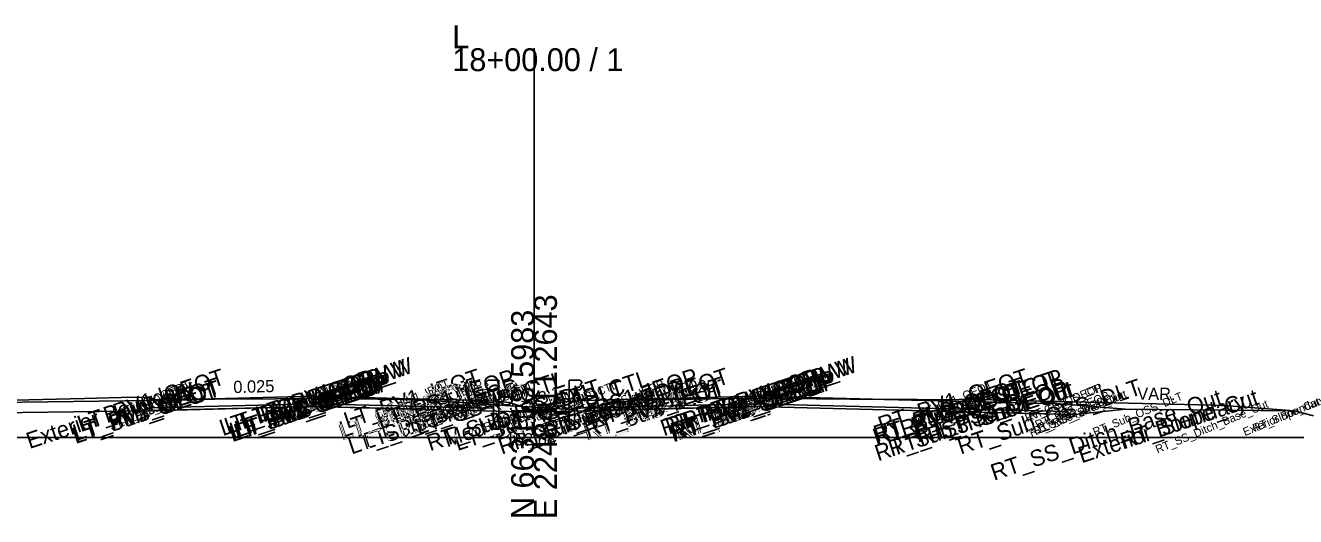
# Model space of a CAD drawing. Extents: x -26 to 2603, y -10 to 9566.
# Drawn here: x 237.8 to 393.2, y 7990.3 to 8050.4 of the extents above; entities that cross this region are included whole.
import ezdxf

# ---------------------------------------------------------------- set-up
doc = ezdxf.new("R2010")
doc.units = 0
for name, color, linetype in [('Exist Cross Section Cell', 7, 'Continuous'), ('Exist XS Center Line Elevation Label', 7, 'Continuous'), ('Exist XS Ground Line', 7, 'Continuous'), ('Prop CMT Concrete Structures', 7, 'Continuous'), ('Prop CMT Guardrail Graphics', 7, 'Continuous'), ('Prop CMT Pvmt Course 1', 7, 'Continuous'), ('Prop CMT Pvmt Course 2', 7, 'Continuous'), ('Prop CMT Pvmt Surface', 7, 'Continuous'), ('Prop CMT Pvmt Surface Shoulder', 7, 'Continuous'), ('Prop CMT Shld Paved Course 1', 7, 'Continuous'), ('Prop CMT Shld Paved Course 2', 7, 'Continuous'), ('Prop CMT Shld Paved Course 3', 7, 'Continuous'), ('Prop CMT Slope Grass', 7, 'Continuous'), ('Prop CMT Subgrade Earthwork', 7, 'Continuous'), ('Prop XS SE Text', 7, 'Continuous'), ('Prop XS Side Slope Text', 7, 'Continuous'), ('Scratch_Level_9', 7, 'Continuous')]:
    doc.layers.add(name, color=color, linetype=linetype)

msp = doc.modelspace()

# ---------------------------------------------------------------- linework, layer by layer
at = {"layer": 'Exist Cross Section Cell'}
for p, q in [((300, 8000), (300, 8047.59)), ((0, 8000), (300, 8000)), ((300, 8000), (600, 8000))]:
    msp.add_line(p, q, dxfattribs=at)
at = {"layer": 'Exist XS Ground Line'}
for p, q in [((253.78, 8004.58), (257.87, 8004.58)), ((257.87, 8004.58), (260.94, 8004.68)), ((260.94, 8004.68), (268.37, 8004.73)), ((268.37, 8004.73), (273.44, 8004.77)), ((273.44, 8004.77), (277.97, 8004.71)), ((277.97, 8004.71), (283.78, 8004.63)), ((283.78, 8004.63), (285.03, 8004.59)), ((285.03, 8004.59), (286.16, 8004.57)), ((286.16, 8004.57), (297.12, 8003.85)), ((309.16, 8004.06), (312.4, 8004.54)), ((312.4, 8004.54), (317.15, 8004.62)), ((317.15, 8004.62), (326.1, 8004.78)), ((326.1, 8004.78), (342.86, 8004.64)), ((342.86, 8004.64), (346.91, 8004.62)), ((346.91, 8004.62), (350.14, 8004.59)), ((350.14, 8004.59), (350.9, 8004.58)), ((297.12, 8003.85), (300, 8003.68)), ((300, 8003.68), (304.55, 8003.4)), ((304.55, 8003.4), (309.16, 8004.06))]:
    msp.add_line(p, q, dxfattribs=at)
for points in [[(233, 8004.46), (245, 8004.76)], [(245, 8004.76), (251, 8004.91)], [(251, 8004.91), (253, 8004.84)], [(253, 8004.84), (253.78, 8004.58)], [(351, 8004.6), (350.9, 8004.58)], [(353, 8004.67), (351, 8004.6)], [(359, 8004.52), (353, 8004.67)], [(371, 8004.22), (359, 8004.52)], [(371, 8004.22), (383, 8003.92)], [(383, 8003.92), (385, 8003.87)], [(385, 8003.87), (393, 8003.23)], [(393, 8003.23), (395.36, 8002.64)]]:
    msp.add_lwpolyline(points, dxfattribs=at)
at = {"layer": 'Prop CMT Concrete Structures'}
for points in [[(273, 8003.77), (253.01, 8003.27)], [(253.01, 8003.26), (273, 8003.76)], [(253.01, 8003.27), (253.01, 8003.26)], [(273, 8003.77), (285, 8003.47)], [(273, 8003.76), (273, 8003.77)], [(285, 8003.46), (273, 8003.76)], [(285, 8003.47), (285, 8003.46)], [(327, 8003.77), (315, 8003.47)], [(315, 8003.46), (327, 8003.76)], [(315, 8003.47), (315, 8003.46)], [(327, 8003.77), (351, 8003.17)], [(327, 8003.76), (327, 8003.77)], [(351, 8003.16), (327, 8003.76)], [(351, 8003.17), (351, 8003.16)]]:
    msp.add_lwpolyline(points, dxfattribs=at)
at = {"layer": 'Prop CMT Guardrail Graphics'}
for points in [[(295.7, 8006.99), (294.37, 8006.99), (294.1, 8006.7)], [(295.7, 8006.99), (294.37, 8006.99), (294.1, 8006.7)], [(294.1, 8006.7), (294.37, 8006.41)], [(294.1, 8006.7), (294.37, 8006.41)], [(294.37, 8006.41), (294.1, 8006.12)], [(294.37, 8006.41), (294.1, 8006.12)], [(294.1, 8006.12), (294.37, 8005.82), (295.04, 8005.82)], [(294.1, 8006.12), (294.37, 8005.82), (295.04, 8005.82)], [(295.04, 8005.82), (295.04, 8000.99)], [(295.7, 8000.99), (295.7, 8006.99)], [(304.3, 8006.99), (305.63, 8006.99), (305.9, 8006.7)], [(304.3, 8006.99), (305.63, 8006.99), (305.9, 8006.7)], [(304.3, 8000.99), (304.3, 8006.99)], [(305.9, 8006.12), (305.63, 8005.82), (304.96, 8005.82)], [(305.9, 8006.12), (305.63, 8005.82), (304.96, 8005.82)], [(304.96, 8005.82), (304.96, 8000.99)], [(305.9, 8006.7), (305.63, 8006.41)], [(305.9, 8006.7), (305.63, 8006.41)], [(305.63, 8006.41), (305.9, 8006.12)], [(305.63, 8006.41), (305.9, 8006.12)], [(285, 8003.47), (285, 8003.46)], [(290.79, 8003.32), (290.78, 8003.33), (290.28, 8003.34), (285, 8003.47)], [(285, 8003.46), (290.79, 8003.32)], [(309.21, 8003.32), (309.22, 8003.33), (309.72, 8003.34), (315, 8003.47)], [(315, 8003.46), (309.21, 8003.32)], [(315, 8003.47), (315, 8003.46)], [(351, 8003.17), (365.64, 8002.81), (366.14, 8002.8), (366.15, 8002.79)], [(351, 8003.16), (351, 8003.17)], [(366.15, 8002.79), (351, 8003.16)], [(295.04, 8000.99), (295.7, 8000.99)], [(304.96, 8000.99), (304.3, 8000.99)]]:
    msp.add_lwpolyline(points, dxfattribs=at)
at = {"layer": 'Prop CMT Pvmt Course 1'}
for points in [[(273, 8005.02), (253.01, 8004.52)], [(327, 8005.02), (351, 8004.42)]]:
    msp.add_lwpolyline(points, dxfattribs=at)
at = {"layer": 'Prop CMT Pvmt Course 2'}
for p, q in [((297, 8004.26), (294, 8004.5)), ((297, 8004.26), (300, 8003.26)), ((303, 8004.26), (300, 8003.26)), ((303, 8004.26), (306, 8004.5)), ((372.36, 8003.45), (364.36, 8004.09)), ((372.36, 8003.45), (364.36, 8004.09)), ((372.36, 8003.45), (364.36, 8004.09))]:
    msp.add_line(p, q, dxfattribs=at)
for points in [[(364.36, 8004.09), (364.36, 8004.09)], [(364.36, 8004.09), (364.36, 8004.09)], [(364.36, 8004.09), (364.36, 8004.09)], [(372.36, 8003.45), (393, 8003.23)], [(372.36, 8003.45), (393, 8003.23)], [(372.36, 8003.45), (393, 8003.23)]]:
    msp.add_lwpolyline(points, dxfattribs=at)
at = {"layer": 'Prop CMT Pvmt Surface'}
msp.add_line((229.02, 8004.2), (253.01, 8004.52), dxfattribs=at)
for points in [[(273, 8005.02), (253.01, 8004.52)], [(273, 8005.02), (285, 8004.72)], [(327, 8005.02), (315, 8004.72)], [(327, 8005.02), (351, 8004.42)]]:
    msp.add_lwpolyline(points, dxfattribs=at)
at = {"layer": 'Prop CMT Pvmt Surface Shoulder'}
for points in [[(273, 8005.02), (253.01, 8004.52)], [(253.01, 8004.52), (253.01, 8003.6)], [(253.01, 8003.6), (273, 8004.1)], [(273, 8005.02), (285, 8004.72)], [(273, 8004.9), (273, 8005.02)], [(273, 8004.1), (273, 8004.9), (273, 8004.9)], [(285, 8003.8), (273, 8004.1)], [(285, 8004.72), (285, 8003.8)], [(327, 8005.02), (315, 8004.72)], [(315, 8004.72), (315, 8003.8)], [(315, 8003.8), (327, 8004.1)], [(327, 8004.9), (327, 8005.02)], [(327, 8005.02), (351, 8004.42)], [(327, 8004.1), (327, 8004.9), (327, 8004.9)], [(351, 8003.5), (327, 8004.1)], [(351, 8004.42), (351, 8003.5)]]:
    msp.add_lwpolyline(points, dxfattribs=at)
at = {"layer": 'Prop CMT Shld Paved Course 1'}
for points in [[(285, 8003.8), (285, 8004.72)], [(289, 8004.62), (294, 8004.5), (294.94, 8003.56)], [(311, 8004.62), (306, 8004.5), (305.06, 8003.56)], [(315, 8003.8), (315, 8004.72)], [(351, 8004.42), (364.36, 8004.09), (365.3, 8003.15)], [(351, 8003.5), (351, 8004.42)], [(289.94, 8003.68), (285, 8003.8)], [(310.06, 8003.68), (315, 8003.8)], [(365.3, 8003.15), (351, 8003.5)]]:
    msp.add_lwpolyline(points, dxfattribs=at)
at = {"layer": 'Prop CMT Shld Paved Course 2'}
for points in [[(285, 8003.47), (285, 8003.8)], [(290.28, 8003.34), (285, 8003.47)], [(289, 8003.7), (294.94, 8003.56), (295.28, 8003.21)], [(311, 8003.7), (305.06, 8003.56), (304.72, 8003.21)], [(309.72, 8003.34), (315, 8003.47)], [(315, 8003.47), (315, 8003.8)], [(351, 8003.5), (365.3, 8003.15), (365.64, 8002.81)], [(351, 8003.17), (351, 8003.5)], [(365.64, 8002.81), (351, 8003.17)]]:
    msp.add_lwpolyline(points, dxfattribs=at)
at = {"layer": 'Prop CMT Shld Paved Course 3'}
msp.add_line((229.02, 8002.94), (253.01, 8003.26), dxfattribs=at)
msp.add_line((229.02, 8002.94), (253.01, 8003.26), dxfattribs=at)
for points in [[(273, 8003.76), (253.01, 8003.26)], [(273, 8003.76), (253.01, 8003.26)], [(273, 8003.76), (285, 8003.46)], [(273, 8003.76), (285, 8003.46)], [(285, 8003.46), (290.79, 8003.32)], [(285, 8003.46), (290.79, 8003.32)], [(290.79, 8003.32), (300, 8003.09)], [(309.21, 8003.32), (300, 8003.09)], [(315, 8003.46), (309.21, 8003.32)], [(315, 8003.46), (309.21, 8003.32)], [(327, 8003.76), (315, 8003.46)], [(327, 8003.76), (315, 8003.46)], [(327, 8003.76), (351, 8003.16)], [(327, 8003.76), (351, 8003.16)], [(351, 8003.16), (366.15, 8002.79)], [(351, 8003.16), (366.15, 8002.79)], [(366.15, 8002.79), (372.36, 8003.45)], [(366.15, 8002.79), (372.36, 8003.45)]]:
    msp.add_lwpolyline(points, dxfattribs=at)
at = {"layer": 'Prop CMT Slope Grass'}
for points in [[(273, 8004.1), (253.01, 8003.6)], [(273, 8003.77), (273, 8004.1)], [(273, 8004.1), (285, 8003.8)], [(327, 8004.1), (315, 8003.8)], [(327, 8003.77), (327, 8004.1)], [(327, 8004.1), (351, 8003.5)], [(253.01, 8003.27), (273, 8003.77)], [(253.01, 8003.6), (253.01, 8003.27)], [(285, 8003.47), (273, 8003.77)], [(285, 8003.8), (285, 8003.47)], [(315, 8003.8), (315, 8003.47)], [(315, 8003.47), (327, 8003.77)], [(351, 8003.17), (327, 8003.77)], [(351, 8003.5), (351, 8003.17)]]:
    msp.add_lwpolyline(points, dxfattribs=at)
at = {"layer": 'Prop CMT Subgrade Earthwork'}
for points in [[(285, 8004.72), (289, 8004.62)], [(289, 8004.62), (294, 8004.5)], [(311, 8004.62), (306, 8004.5)], [(315, 8004.72), (311, 8004.62)], [(351, 8004.42), (364.36, 8004.09)]]:
    msp.add_lwpolyline(points, dxfattribs=at)

# ---------------------------------------------------------------- texts
at = {"layer": 'Exist Cross Section Cell'}
for s, p in [('L', (290, 8047.59)), ('18+00.00 / 1', (290, 8044.79))]:
    msp.add_text(s, height=2.8, dxfattribs=at).set_placement(p)
for s, p in [('E 2248411.2643', (302.8, 7990)), ('N 663118.5983', (300, 7990))]:
    msp.add_text(s, height=2.8, rotation=90, dxfattribs=at).set_placement(p)
at = {"layer": 'Exist XS Center Line Elevation Label'}
msp.add_text('152.68', height=1.5, dxfattribs=at).set_placement((296.54, 7999.02))
at = {"layer": 'Prop XS SE Text'}
for rotation, p in [(1.4321, (263.23, 8005.41)), (358.5679, (276.23, 8005.48)), (1.4321, (317.23, 8005.41)), (358.5679, (330.23, 8005.48))]:
    msp.add_text('0.025', height=1.5, rotation=rotation, dxfattribs=at).set_placement(p)
at = {"layer": 'Prop XS Side Slope Text'}
for s, rotation, p in [('3:1', 341.5651, (296.7, 8004.93)), ('3:1', 18.4349, (300.83, 8004.04)), ('VAR.', 359.4451, (373.79, 8004.6))]:
    msp.add_text(s, height=1.5, rotation=rotation, dxfattribs=at).set_placement(p)
at = {"layer": 'Scratch_Level_9'}
for s, height, rotation, p in [('LT_PV1_OEEOP_W', 2, 18.4332, (261.92, 8000.15)), ('LT_PV1_IEEOP_W', 2, 18.4332, (262.53, 8000.35)), ('LT_PV1_CP_W', 2, 18.4332, (264.58, 8001.03)), ('RT_PV1_OEEOP_W', 2, 18.4332, (315.87, 8000.13)), ('RT_PV1_IEEOP_W', 2, 18.4332, (316.48, 8000.34)), ('RT_PV1_CP_W', 2, 18.4332, (318.53, 8001.02)), ('LT_PV2_OEOT', 2, 18.4332, (244, 7999.55)), ('LT_PV1_OEOT', 2, 18.4332, (244.54, 8000.64)), ('LT_Sub_OEEOP', 2, 18.4332, (263.08, 7999.4)), ('LT_PV2_OEEOP', 2, 18.4332, (263.17, 7999.77)), ('LT_PV3_OEEOP', 2, 18.4332, (263.17, 7999.44)), ('LT_Sub_IEEOP', 2, 18.4332, (263.69, 7999.61)), ('LT_PV2_IEEOP', 2, 18.4332, (263.78, 7999.98)), ('LT_PV3_IEEOP', 2, 18.4332, (263.78, 7999.65)), ('LT_PV1_CP', 2, 18.4332, (266.37, 8001.76)), ('LT_PV1_OEEOP_W', 1, 22.5575, (268.16, 8002.34)), ('LT_PV1_IEEOP_W', 1, 22.5575, (268.51, 8002.49)), ('LT_PV1_CP_W', 1, 22.5575, (269.42, 8002.87)), ('LT_PV2_IEOT', 2, 18.4332, (276.61, 7999.95)), ('LT_PV1_IEOT', 2, 18.4332, (277.14, 8001.05)), ('LT_PS1_IEOP', 2, 18.4332, (281.2, 8000.97)), ('LT_GS_IS_CTL', 2, 18.4332, (285.84, 8000.27)), ('RT_GS_IS_CTL', 2, 18.4332, (295.8, 8000.26)), ('RT_PS2_IEOP', 2, 18.4332, (301.68, 7999.83)), ('RT_PS1_IEOP', 2, 18.4332, (303.16, 8000.95)), ('RT_PV2_IEOT', 2, 18.4332, (306.56, 7999.94)), ('RT_PV1_IEOT', 2, 18.4332, (307.1, 8001.03)), ('RT_Sub_OEEOP', 2, 18.4332, (317.04, 7999.39)), ('RT_PV2_OEEOP', 2, 18.4332, (317.13, 7999.76)), ('RT_PV3_OEEOP', 2, 18.4332, (317.13, 7999.43)), ('RT_Sub_IEEOP', 2, 18.4332, (317.65, 7999.59)), ('RT_PV2_IEEOP', 2, 18.4332, (317.74, 7999.96)), ('RT_PV3_IEEOP', 2, 18.4332, (317.74, 7999.63)), ('RT_PV1_CP', 2, 18.4332, (320.32, 8001.74)), ('RT_PV1_OEEOP_W', 1, 22.5575, (322.11, 8002.32)), ('RT_PV1_IEEOP_W', 1, 22.5575, (322.46, 8002.47)), ('RT_PV1_CP_W', 1, 22.5575, (323.36, 8002.84)), ('RT_PV2_OEOT', 2, 18.4332, (341.95, 7999.43)), ('RT_PV1_OEOT', 2, 18.4332, (342.49, 8000.53)), ('RT_GS_OS_CTL', 2, 18.4332, (345.19, 8000)), ('RT_PS1_OEOP', 2, 18.4332, (346.55, 8000.45)), ('Exterior Boundary', 2, 18.4332, (238.28, 7998.56)), ('LT_Sub_OEOT', 2, 18.4332, (243.91, 7999.18)), ('LT_PV3_OEOT', 2, 18.4332, (244, 7999.22)), ('Exterior Boundary', 1, 22.5575, (248.27, 8002.01)), ('LT_PV2_OEOT', 1, 22.5575, (249.27, 8001.51)), ('LT_PV3_OEOT', 1, 22.5575, (249.27, 8001.18)), ('LT_PV1_OEOT', 1, 22.5575, (249.38, 8002.47)), ('LT_PV2_OEEOP', 1, 22.5575, (268.94, 8001.87)), ('LT_PV3_OEEOP', 1, 22.5575, (268.94, 8001.54)), ('LT_Sub_OEEOP', 1, 22.5575, (268.96, 8001.54)), ('LT_PV2_IEEOP', 1, 22.5575, (269.29, 8002.02)), ('LT_PV3_IEEOP', 1, 22.5575, (269.29, 8001.69)), ('LT_Sub_IEEOP', 1, 22.5575, (269.31, 8001.69)), ('LT_PV1_CP', 1, 22.5575, (270.3, 8003.36)), ('LT_Sub_IEOT', 2, 18.4332, (276.52, 7999.58)), ('LT_PV3_IEOT', 2, 18.4332, (276.61, 7999.62)), ('LT_Sub_Trench_In', 2, 18.4332, (277.66, 7997.89)), ('LT_PS3_Shelf_In', 2, 18.4332, (279.34, 7998.46)), ('LT_PS2_IEOP', 2, 18.4332, (281.61, 7999.85)), ('LT_PV2_IEOT', 1, 22.5575, (281.61, 8001.86)), ('LT_PV3_IEOT', 1, 22.5575, (281.61, 8001.53)), ('LT_Sub_IEOT', 1, 22.5575, (281.64, 8001.52)), ('LT_PV1_IEOT', 1, 22.5575, (281.72, 8002.82)), ('LT_PS3_IEOP', 2, 18.4332, (281.94, 7999.51)), ('LT_PS1_IEOP', 1, 22.5575, (285.76, 8002.73)), ('LT_Sub_Trench_In', 1, 22.5575, (286.11, 8000.83)), ('LT_PS2_IEOP', 1, 22.5575, (286.59, 8001.75)), ('LT_PS3_Shelf_In', 1, 22.5575, (286.6, 8001.05)), ('RT_Sub_ISS_DLT', 2, 18.4332, (287.27, 7998.3)), ('Med_Ditch_CTL', 2, 18.4332, (289.34, 7998.77)), ('LT_Sub_ISS_DLT', 2, 18.4332, (290.64, 7998.32)), ('LT_GS_IS_CTL', 1, 22.5575, (291.35, 8002.32)), ('RT_Sub_ISS_DLT', 1, 22.5575, (294.06, 8000.73)), ('RT_Sub_Trench_In', 2, 18.4332, (296.04, 7997.87)), ('LT_Sub_ISS_DLT', 1, 22.5575, (297.45, 8000.75)), ('RT_PS3_Shelf_In', 2, 18.4332, (297.73, 7998.45)), ('RT_PS3_IEOP', 2, 18.4332, (301.34, 7999.5)), ('RT_GS_IS_CTL', 1, 22.5575, (301.3, 8002.3)), ('RT_Sub_Trench_In', 1, 22.5575, (304.47, 8000.81)), ('RT_PS3_Shelf_In', 1, 22.5575, (304.99, 8001.03)), ('RT_PS3_IEOP', 1, 22.5575, (306.32, 8001.39)), ('RT_Sub_IEOT', 2, 18.4332, (306.47, 7999.57)), ('RT_PV3_IEOT', 2, 18.4332, (306.56, 7999.61)), ('RT_PS2_IEOP', 1, 22.5575, (306.66, 8001.73)), ('RT_PS1_IEOP', 1, 22.5575, (307.71, 8002.71)), ('RT_PV2_IEOT', 1, 22.5575, (311.56, 8001.83)), ('RT_PV3_IEOT', 1, 22.5575, (311.56, 8001.5)), ('RT_Sub_IEOT', 1, 22.5575, (311.58, 8001.5)), ('RT_PV1_IEOT', 1, 22.5575, (311.67, 8002.8)), ('RT_PV2_OEEOP', 1, 22.5575, (322.88, 8001.85)), ('RT_PV3_OEEOP', 1, 22.5575, (322.88, 8001.52)), ('RT_Sub_OEEOP', 1, 22.5575, (322.9, 8001.52)), ('RT_PV2_IEEOP', 1, 22.5575, (323.23, 8002)), ('RT_PV3_IEEOP', 1, 22.5575, (323.23, 8001.67)), ('RT_Sub_IEEOP', 1, 22.5575, (323.26, 8001.67)), ('RT_PV1_CP', 1, 22.5575, (324.25, 8003.34)), ('RT_Sub_OEOT', 2, 18.4332, (341.86, 7999.06)), ('RT_PV3_OEOT', 2, 18.4332, (341.95, 7999.1)), ('RT_Sub_Trench_Out', 2, 18.4332, (342.08, 7997.06)), ('RT_PS3_Shelf_Out', 2, 18.4332, (343.75, 7997.63)), ('RT_PS2_OEOP', 2, 18.4332, (346.95, 7999.33)), ('RT_PS3_OEOP', 2, 18.4332, (347.29, 7998.99)), ('RT_PV2_OEOT', 1, 22.5575, (347.21, 8001.39)), ('RT_PV1_OEOT', 1, 22.5575, (347.32, 8002.35)), ('RT_Sub_OSS_DLT', 2, 18.4332, (352.19, 7997.89)), ('RT_SS_Ditch_Base_Out', 2, 18.4332, (356.27, 7994.69)), ('RT_GS_OS_CTL', 1, 22.5575, (360.31, 8001.86)), ('RT_PS1_OEOP', 1, 22.5575, (360.72, 8002.03)), ('RT_Sub_Trench_Out', 1, 22.5575, (360.85, 8000.04)), ('RT_Slope_Cut', 2, 18.4332, (372.15, 7998.54)), ('LT_Sub_OEOT', 1, 22.5575, (249.29, 8001.18)), ('LT_PS3_IEOP', 1, 22.5575, (286.93, 8001.41)), ('Med_Ditch_CTL', 1, 22.5575, (295.94, 8001.15)), ('RT_PV3_OEOT', 1, 22.5575, (347.21, 8001.06)), ('RT_Sub_OEOT', 1, 22.5575, (347.23, 8001.06)), ('RT_PS3_Shelf_Out', 1, 22.5575, (361.34, 8000.26)), ('RT_PS2_OEOP', 1, 22.5575, (361.55, 8001.05)), ('RT_PS3_OEOP', 1, 22.5575, (361.88, 8000.71)), ('Exterior Boundary', 2, 18.4332, (366.98, 7996.81)), ('RT_Sub_OSS_DLT', 1, 22.5575, (368.61, 8000.15)), ('RT_SS_Ditch_Base_Out', 1, 22.5575, (376.27, 7998.02)), ('Exterior Boundary', 1, 22.5575, (386.97, 8000.14)), ('RT_Slope_Cut', 1, 22.5575, (388.16, 8000.63))]:
    msp.add_text(s, height=height, rotation=rotation, dxfattribs=at).set_placement(p)

doc.saveas('drawing.dxf')
